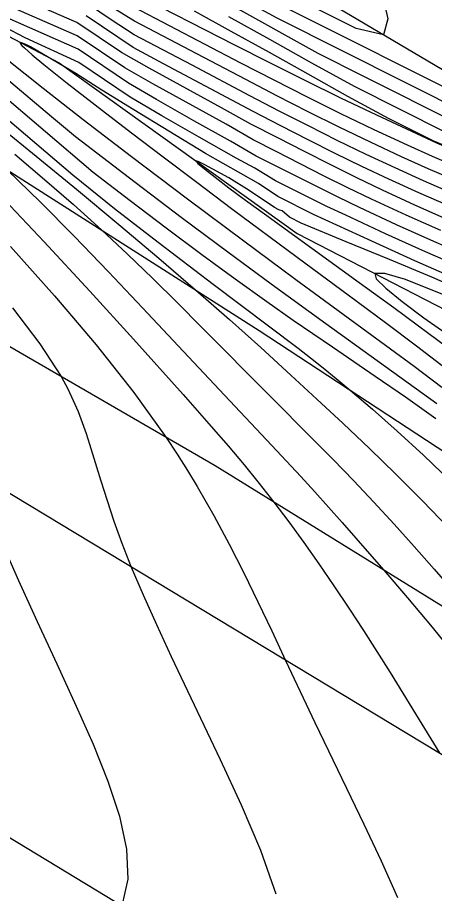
# Model space of a CAD drawing. Extents: x 2356077 to 2359823, y 225951 to 227822.
# Drawn here: x 2356623.22 to 2356638.54, y 227300.07 to 227332.29 of the extents above; entities that cross this region are included whole.
import ezdxf

# ---------------------------------------------------------------- set-up
doc = ezdxf.new("R2010")
doc.units = 0
for name, color, linetype in [('DTM Contours Major', 7, 'Continuous'), ('DTM Contours Minor', 7, 'Continuous'), ('Exist DTM Crownline', 7, 'Continuous'), ('Exist Roads EOP', 7, 'Continuous'), ('PH Exist DTM Breakline', 7, 'Continuous')]:
    doc.layers.add(name, color=color, linetype=linetype)

msp = doc.modelspace()

# ---------------------------------------------------------------- linework, layer by layer
at = {"layer": 'DTM Contours Major'}
for points in [[(2356652.235, 227333.585), (2356652.215, 227332.282), (2356652.143, 227330.932), (2356651.971, 227329.556), (2356651.679, 227328.221), (2356651.264, 227326.984), (2356650.721, 227325.905), (2356650.046, 227325.042), (2356649.233, 227324.453), (2356648.15, 227324.599), (2356642.052, 227326.802), (2356641.593, 227326.982), (2356639.573, 227327.8), (2356638.958, 227328.061), (2356635.594, 227329.748), (2356634.032, 227330.614), (2356632.493, 227331.475), (2356630.988, 227332.309)], [(2356639.173, 227325.829), (2356638.132, 227326.285), (2356637.096, 227326.755), (2356636.031, 227327.255), (2356634.968, 227327.771), (2356633.904, 227328.302), (2356632.834, 227328.848), (2356631.757, 227329.408), (2356629.635, 227330.533), (2356627.511, 227331.657), (2356626.668, 227332.202), (2356625.825, 227332.769)], [(2356639.674, 227323.037), (2356638.208, 227323.67), (2356636.741, 227324.33), (2356635.281, 227325.019), (2356634.587, 227325.341), (2356632.7, 227326.287), (2356631.933, 227326.744), (2356631.257, 227327.115), (2356629.891, 227327.884), (2356628.525, 227328.671), (2356627.358, 227329.363), (2356625.475, 227330.629), (2356623.502, 227331.544), (2356622.762, 227331.935)], [(2356622.232, 227331.218), (2356624.159, 227329.686), (2356625.632, 227328.543), (2356627.411, 227327.179), (2356629.465, 227325.62), (2356631.533, 227324.07), (2356633.445, 227322.657), (2356636.925, 227320.104), (2356637.787, 227319.464), (2356638.805, 227318.699)], [(2356623.129, 227327.258), (2356624.216, 227326.335), (2356625.277, 227325.407), (2356626.308, 227324.475), (2356627.264, 227323.581), (2356628.193, 227322.686), (2356629.099, 227321.794), (2356629.986, 227320.907), (2356632.503, 227318.369), (2356634.05, 227316.812), (2356634.812, 227316.035), (2356635.564, 227315.256), (2356636.307, 227314.47), (2356637.057, 227313.656), (2356637.797, 227312.832), (2356638.531, 227312), (2356639.261, 227311.16)], [(2356622.635, 227313.012), (2356623.255, 227311.581), (2356623.942, 227310.073), (2356624.662, 227308.522), (2356625.381, 227306.963), (2356626.001, 227305.565), (2356626.545, 227304.209), (2356626.968, 227302.916), (2356627.225, 227301.706), (2356627.27, 227300.601), (2356627.058, 227299.622), (2356626.565, 227298.79), (2356625.822, 227298.081), (2356624.876, 227297.476), (2356623.773, 227296.955), (2356622.561, 227296.498)]]:
    msp.add_lwpolyline(points, dxfattribs=at)
at = {"layer": 'DTM Contours Minor'}
for points in [[(2356636.599, 227333.204), (2356636.819, 227332.235), (2356636.66, 227331.648), (2356635.665, 227331.886), (2356628.047, 227335.707)], [(2356639.004, 227324.864), (2356637.816, 227325.391), (2356636.626, 227325.941), (2356635.682, 227326.394), (2356634.731, 227326.865), (2356633.766, 227327.356), (2356632.78, 227327.869), (2356631.795, 227328.371), (2356630.72, 227328.972), (2356628.054, 227330.429), (2356627.04, 227331.002), (2356625.402, 227332.103), (2356622.033, 227333.572)], [(2356640.045, 227333.639), (2356640.79, 227332.223), (2356641.093, 227331.61), (2356641.357, 227331.046), (2356641.575, 227330.533), (2356641.742, 227330.076), (2356641.854, 227329.677), (2356641.905, 227329.342), (2356641.906, 227329.191), (2356641.888, 227329.06), (2356641.851, 227328.948), (2356641.794, 227328.856), (2356641.717, 227328.784), (2356641.618, 227328.734), (2356641.509, 227328.706), (2356641.381, 227328.696), (2356641.236, 227328.703), (2356641.073, 227328.726), (2356640.893, 227328.765), (2356640.612, 227328.873), (2356640.508, 227328.915), (2356640.37, 227328.955), (2356640.139, 227329.099), (2356632.906, 227332.727)], [(2356662.947, 227316.445), (2356654.002, 227321.301), (2356653.954, 227321.256), (2356653.702, 227321.462), (2356653.097, 227321.764), (2356651.299, 227322.442), (2356649.52, 227323.084), (2356647.817, 227323.757), (2356646.168, 227324.475), (2356644.567, 227325.152), (2356641.211, 227326.56), (2356640.33, 227326.935), (2356639.461, 227327.312), (2356638.625, 227327.666), (2356636.42, 227328.692), (2356635.102, 227329.323), (2356633.791, 227329.967), (2356632.489, 227330.619), (2356631.201, 227331.274), (2356627.425, 227333.215)], [(2356643.905, 227333.062), (2356644.475, 227331.506), (2356644.812, 227330.104), (2356644.882, 227329.446), (2356644.876, 227328.853), (2356644.799, 227328.334), (2356644.651, 227327.897), (2356644.436, 227327.552), (2356644.156, 227327.307), (2356643.845, 227327.175), (2356641.365, 227328.07), (2356640.127, 227328.571), (2356639.852, 227328.699), (2356632.754, 227332.259), (2356631.023, 227333.223)], [(2356638.77, 227324.452), (2356637.496, 227325.018), (2356636.223, 227325.609), (2356635.356, 227326.027), (2356634.486, 227326.459), (2356632.726, 227327.361), (2356631.88, 227327.786), (2356630.881, 227328.362), (2356628.19, 227329.851), (2356627.17, 227330.44), (2356625.419, 227331.617), (2356622.382, 227332.949)], [(2356647.028, 227332.993), (2356648.252, 227331.077), (2356647.761, 227329.859), (2356647.733, 227328.758), (2356647.659, 227327.795), (2356647.461, 227326.977), (2356647.139, 227326.33), (2356646.695, 227325.88), (2356646.038, 227325.872), (2356641.774, 227327.413), (2356641.434, 227327.544), (2356639.912, 227328.161), (2356639.455, 227328.355), (2356635.921, 227330.128), (2356634.267, 227330.965), (2356630.989, 227332.789)], [(2356639.281, 227326.301), (2356638.302, 227326.728), (2356637.327, 227327.169), (2356636.184, 227327.704), (2356635.04, 227328.257), (2356633.896, 227328.826), (2356632.751, 227329.409), (2356631.603, 227330.004), (2356627.518, 227332.154), (2356626.668, 227332.678)], [(2356658.576, 227318.661), (2356656.751, 227319.596), (2356654.979, 227320.46), (2356653.859, 227320.98), (2356652.756, 227321.473), (2356651.66, 227321.944), (2356650.213, 227322.539), (2356648.766, 227323.11), (2356647.324, 227323.664), (2356644.481, 227324.74), (2356643.094, 227325.272), (2356642.149, 227325.642), (2356641.217, 227326.016), (2356640.294, 227326.396), (2356639.377, 227326.783), (2356638.463, 227327.181), (2356637.55, 227327.591), (2356636.326, 227328.16), (2356635.101, 227328.751), (2356633.874, 227329.359), (2356632.65, 227329.98), (2356631.429, 227330.609), (2356627.49, 227332.668)], [(2356657.176, 227330.641), (2356656.481, 227329.189), (2356655.735, 227327.671), (2356654.914, 227326.191), (2356653.995, 227324.853), (2356652.955, 227323.764), (2356651.771, 227323.026), (2356650.282, 227323.319), (2356642.331, 227326.191), (2356641.752, 227326.42), (2356639.252, 227327.432), (2356638.49, 227327.752), (2356636.873, 227328.563), (2356635.352, 227329.38), (2356633.9, 227330.2), (2356632.472, 227331.001), (2356631.075, 227331.777), (2356629.717, 227332.521)], [(2356639.875, 227323.464), (2356638.51, 227324.051), (2356637.144, 227324.661), (2356635.782, 227325.298), (2356635.003, 227325.676), (2356631.985, 227327.19), (2356631.048, 227327.746), (2356629.704, 227328.495), (2356628.333, 227329.269), (2356627.296, 227329.88), (2356625.444, 227331.125), (2356622.841, 227332.282)], [(2356639.068, 227325.359), (2356637.963, 227325.844), (2356636.865, 227326.344), (2356635.875, 227326.811), (2356634.886, 227327.292), (2356633.894, 227327.788), (2356632.893, 227328.3), (2356631.879, 227328.829), (2356629.73, 227329.971), (2356628.585, 227330.583), (2356627.47, 227331.189), (2356625.741, 227332.35)], [(2356639.404, 227322.64), (2356637.818, 227323.335), (2356636.233, 227324.061), (2356634.095, 227325.045), (2356632.784, 227325.702), (2356632.068, 227326.18), (2356630.132, 227327.292), (2356628.774, 227328.103), (2356627.491, 227328.888), (2356626.317, 227329.616), (2356625.37, 227330.224), (2356623.903, 227331.089), (2356623.696, 227331.205), (2356623.531, 227331.291), (2356623.41, 227331.346), (2356623.337, 227331.368), (2356623.314, 227331.358), (2356623.331, 227331.321), (2356623.386, 227331.257), (2356623.476, 227331.168), (2356623.755, 227330.922), (2356624.186, 227330.566), (2356625.05, 227329.875), (2356626.341, 227328.869), (2356627.411, 227328.046), (2356628.574, 227327.159), (2356629.804, 227326.228), (2356631.078, 227325.271), (2356633.488, 227323.48), (2356635.701, 227321.844), (2356636.793, 227321.031), (2356637.871, 227320.218), (2356638.935, 227319.403)], [(2356622.748, 227330.112), (2356624.474, 227328.643), (2356625.354, 227327.916), (2356627.543, 227326.238), (2356629.285, 227324.915), (2356630.944, 227323.67), (2356632.537, 227322.494), (2356634.546, 227321.039), (2356637.576, 227318.859), (2356638.619, 227318.098)], [(2356622.487, 227329.595), (2356626.003, 227326.601), (2356627.356, 227325.556), (2356628.681, 227324.552), (2356629.994, 227323.57), (2356631.216, 227322.673), (2356632.374, 227321.842), (2356633.346, 227321.162), (2356634.787, 227320.173), (2356636.362, 227319.103), (2356637.47, 227318.339), (2356638.588, 227317.545)], [(2356622.18, 227329.117), (2356625.254, 227326.498), (2356626.786, 227325.267), (2356628.394, 227324.027), (2356630.406, 227322.486), (2356632.446, 227320.948), (2356633.534, 227320.125), (2356633.983, 227319.777), (2356634.445, 227319.411), (2356634.928, 227319.018), (2356635.444, 227318.588), (2356636.266, 227317.881), (2356637.165, 227317.081), (2356638.128, 227316.195), (2356639.14, 227315.23)], [(2356622.112, 227328.651), (2356623.771, 227327.306), (2356625.392, 227325.975), (2356626.947, 227324.679), (2356628.411, 227323.438), (2356629.76, 227322.275), (2356631.003, 227321.181), (2356632.154, 227320.148), (2356633.266, 227319.135), (2356634.219, 227318.259), (2356635.18, 227317.364), (2356636.149, 227316.444), (2356637.122, 227315.495), (2356638.098, 227314.512), (2356639.074, 227313.492)], [(2356640.195, 227321.97), (2356638.44, 227322.745), (2356636.886, 227323.392), (2356635.298, 227324.035), (2356633.64, 227324.729), (2356633.215, 227324.943), (2356632.944, 227325.174), (2356632.821, 227325.216), (2356632.657, 227325.307), (2356631.734, 227325.927), (2356630.987, 227326.389), (2356630.105, 227326.875), (2356629.861, 227326.998), (2356629.77, 227327.019), (2356629.85, 227326.924), (2356630.093, 227326.718), (2356630.479, 227326.415), (2356630.988, 227326.029), (2356631.6, 227325.574), (2356632.294, 227325.064), (2356635.767, 227322.548), (2356637.041, 227321.62), (2356638.327, 227320.672), (2356639.599, 227319.719)], [(2356622.856, 227326.675), (2356624.056, 227325.508), (2356625.3, 227324.249), (2356626.561, 227322.938), (2356627.815, 227321.611), (2356630.828, 227318.396), (2356632.565, 227316.552), (2356633.623, 227315.412), (2356634.14, 227314.845), (2356635.147, 227313.719), (2356636.156, 227312.566), (2356636.675, 227311.966), (2356637.549, 227310.944), (2356638.455, 227309.864), (2356639.376, 227308.733)], [(2356622.521, 227325.805), (2356624.207, 227324.034), (2356625.884, 227322.224), (2356627.482, 227320.465), (2356629.308, 227318.423), (2356630.34, 227317.25), (2356630.958, 227316.533), (2356631.542, 227315.837), (2356632.096, 227315.157), (2356632.635, 227314.467), (2356633.186, 227313.736), (2356633.739, 227312.976), (2356634.292, 227312.192), (2356634.842, 227311.389), (2356635.387, 227310.573), (2356635.924, 227309.75), (2356636.419, 227308.977), (2356636.904, 227308.205), (2356637.844, 227306.684), (2356638.739, 227305.218)], [(2356622.96, 227323.862), (2356624.586, 227322.054), (2356626.112, 227320.251), (2356627.492, 227318.499), (2356628.681, 227316.846), (2356629.088, 227316.231), (2356629.465, 227315.633), (2356629.82, 227315.047), (2356630.432, 227313.977), (2356631, 227312.919), (2356631.537, 227311.865), (2356632.052, 227310.806), (2356632.56, 227309.736), (2356633.07, 227308.647), (2356634.147, 227306.362), (2356635.304, 227303.944), (2356635.942, 227302.621), (2356636.578, 227301.277), (2356637.184, 227299.932)], [(2356638.901, 227322.078), (2356637.471, 227322.652), (2356636.709, 227322.869), (2356636.345, 227322.874), (2356636.394, 227322.684), (2356636.749, 227322.33), (2356637.352, 227321.841), (2356638.148, 227321.244), (2356639.202, 227320.504)], [(2356623.038, 227321.611), (2356624.041, 227320.293), (2356624.823, 227319.082), (2356625.066, 227318.636), (2356625.272, 227318.207), (2356625.449, 227317.794), (2356625.603, 227317.391), (2356625.741, 227316.995), (2356625.868, 227316.602), (2356626.287, 227315.244), (2356626.513, 227314.528), (2356626.765, 227313.77), (2356627.057, 227312.957), (2356627.401, 227312.077), (2356627.833, 227311.059), (2356628.326, 227309.961), (2356628.867, 227308.795), (2356630.667, 227304.998), (2356631.436, 227303.33), (2356632.141, 227301.67), (2356632.715, 227300.064)]]:
    msp.add_lwpolyline(points, dxfattribs=at)
at = {"layer": 'Exist DTM Crownline'}
msp.add_lwpolyline([(2357542.756, 226741.609), (2357459.889, 226792.427), (2357374.177, 226844.74), (2357291.426, 226895.083), (2357208.118, 226946.275), (2357125.882, 226996.539), (2357045.017, 227045.595), (2356966.337, 227093.498), (2356883.413, 227143.712), (2356799.704, 227194.618), (2356722.637, 227241.528), (2356636.765, 227293.74), (2356553.053, 227344.465), (2356470.397, 227394.758), (2356383.201, 227447.638), (2356299.889, 227498.478), (2356223.248, 227545.375)], dxfattribs=at)
at = {"layer": 'Exist Roads EOP'}
msp.add_lwpolyline([(2357548.158, 226751.097), (2357465.654, 226801.744), (2357379.741, 226854.27), (2357296.317, 226905.048), (2357214.489, 226955.136), (2357131.706, 227005.719), (2357050.471, 227054.837), (2356971.347, 227103.361), (2356888.766, 227153.021), (2356805.008, 227204.071), (2356729.232, 227250.322), (2356641.873, 227303.321), (2356558.204, 227353.943), (2356475.441, 227404.348), (2356389.192, 227456.864), (2356305.906, 227507.596), (2356229.771, 227554.142)], dxfattribs=at)
at = {"layer": 'PH Exist DTM Breakline'}
for points in [[(2356855.847, 227178.772), (2356834.49, 227192.255), (2356810.399, 227206.967), (2356788.735, 227220.136), (2356766.278, 227233.766), (2356744.171, 227246.698), (2356720.307, 227261.266), (2356695.176, 227276.508), (2356674.936, 227288.289), (2356652.397, 227302.228), (2356630.481, 227315.802), (2356612.536, 227326.207), (2356593.177, 227338.498), (2356576.924, 227348.664), (2356557.519, 227360.393), (2356536.799, 227373.48)], [(2356598.346, 227344.988), (2356610.985, 227337.882), (2356624.757, 227330.619), (2356633.489, 227324.349), (2356646.025, 227317.874), (2356660.346, 227309.675), (2356674.025, 227301.367), (2356685.554, 227293.579), (2356704.848, 227281.062), (2356719.296, 227272.924), (2356732.757, 227265.163), (2356747.196, 227256.79), (2356757.161, 227250.113), (2356766.932, 227244.619), (2356779.34, 227236.291), (2356790.423, 227229.967), (2356803.979, 227221.604), (2356813.49, 227214.849), (2356822.994, 227209.197), (2356834.106, 227204.079), (2356840.653, 227200.058), (2356845.766, 227194.655), (2356853.969, 227189.123)], [(2356732.916, 227272.736), (2356723.277, 227279.91), (2356715.069, 227284.649), (2356706.636, 227286.443), (2356699.805, 227291.776), (2356688.973, 227299.675), (2356678.789, 227306.855), (2356667.175, 227314.366), (2356653.355, 227322.135), (2356640.863, 227329.158), (2356626.25, 227337.814), (2356614.695, 227344.233)], [(2356618.2, 227329.643), (2356632.102, 227320.783), (2356642.968, 227313.646), (2356652.714, 227307.432), (2356664.355, 227300.849), (2356676.694, 227293.595), (2356689.114, 227286.458), (2356701.726, 227278.246), (2356715.471, 227270.812)]]:
    msp.add_lwpolyline(points, dxfattribs=at)

doc.saveas('drawing.dxf')
